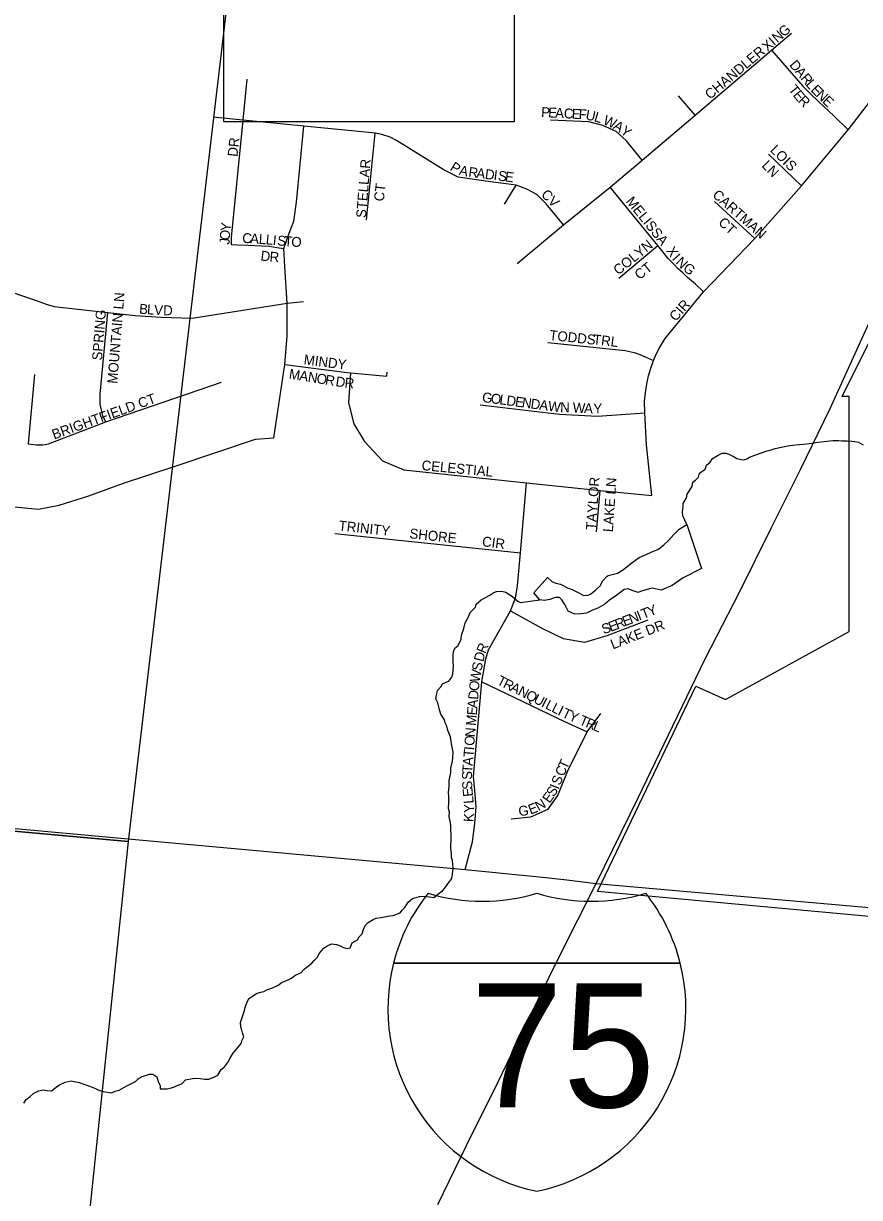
# Model space of a CAD drawing. Extents: x 1310247 to 1552180, y 377264 to 706493.
# Drawn here: x 1442357 to 1446565, y 518423 to 524334 of the extents above; entities that cross this region are included whole.
import ezdxf

# ---------------------------------------------------------------- set-up
doc = ezdxf.new("R2010")
doc.units = 0
for name, color, linetype in [('GM_X_Corporation', 7, 'Continuous'), ('GM_X_Interstate_Location', 7, 'Continuous'), ('GM_X_Interstate_Route', 7, 'Continuous'), ('GM_X_Interstate_Shield', 7, 'Continuous'), ('GM_X_Minor_River', 7, 'Continuous'), ('GM_X_Section', 7, 'Continuous'), ('GM_X_Township_Road', 7, 'Continuous'), ('GM_X_Township_Subdivision', 7, 'Continuous'), ('GM_X_Township_Subdivision_Text', 7, 'Continuous')]:
    doc.layers.add(name, color=color, linetype=linetype)

msp = doc.modelspace()

# ---------------------------------------------------------------- linework, layer by layer
at = {"layer": 'GM_X_Corporation'}
msp.add_lwpolyline([(1452021.5, 524686.2), (1448833.9, 525005), (1448290.7, 519682.9), (1445245.5, 519963.7), (1445742, 520998), (1445891.3, 520930.1), (1446512.6, 521273.2), (1446512.5, 522455.8), (1446477.2, 522455.7), (1448007.8, 525529.2), (1446195.3, 525685.1), (1446205.7, 525893.7), (1445899.8, 525900.7), (1445889.5, 525490.4), (1444825.8, 525525.4), (1444826.1, 523838.6), (1443366.1, 523838.6), (1443366, 524818.8), (1441366.1, 524818.8), (1441456, 525859.1), (1439627.7, 526058.1), (1439623, 527678.5), (1439743, 527677), (1439735.1, 528573.2)], dxfattribs=at)
at = {"layer": 'GM_X_Interstate_Route'}
for points in [[(1445240.1, 520003.5), (1445450.4, 520435.4), (1445625.7, 520796.9), (1445788.5, 521134.5), (1445963.4, 521473.9), (1446122, 521795.5), (1446267.9, 522087.4), (1446418.1, 522395.2), (1446551.3, 522690.9), (1446698.2, 523011.5), (1446840.2, 523312.7), (1446988.4, 523613.3), (1447118, 523879.3), (1447301.3, 524239.8), (1447495, 524642.4), (1447677.7, 525018.8), (1447743.2, 525134.9), (1447869.3, 525400.7), (1447921.7, 525504.7), (1447928.8, 525518.9)], [(1444442.8, 518388.4), (1444584.8, 518682.3), (1444743.2, 518997.9), (1444891.5, 519307.8), (1445056.3, 519641.3), (1445240.1, 520003.5)]]:
    msp.add_lwpolyline(points, dxfattribs=at)
at = {"layer": 'GM_X_Interstate_Shield'}
for p, q in [((1444219.7, 519603.5), (1445662.5, 519603.5)), ((1445662.5, 519603.5), (1444219.7, 519603.5)), ((1445662.5, 519603.5), (1444219.7, 519603.5))]:
    msp.add_line(p, q, dxfattribs=at)
for centre, start, end in [((1445128.6, 519373.6), 141.66896, 165.80665), ((1444667.2, 520851.7), 253.00908, 286.99093), ((1445215.1, 520851.7), 253.00908, 286.99093), ((1444753.6, 519373.6), 14.19335, 38.33104), ((1445128.6, 519373.6), 165.80665, 258.46304), ((1444753.6, 519373.6), 281.53696, 14.19335)]:
    msp.add_arc(centre, 937.5, start, end, dxfattribs=at)
at = {"layer": 'GM_X_Minor_River'}
for points in [[(1445695.7, 521810.8), (1445675.4, 521855.5), (1445674.1, 521875.6), (1445677.1, 521901.6), (1445677.7, 521917.7), (1445694.8, 521945.2), (1445697.5, 521963.2), (1445723, 522002.5), (1445725.9, 522024.5), (1445740.3, 522034), (1445754.9, 522049.5), (1445759.7, 522069.5), (1445788.6, 522090.5), (1445795.4, 522110.4), (1445814, 522125.8), (1445824.7, 522143.5), (1445853.5, 522160.5), (1445874, 522169.8), (1445892.1, 522171.1), (1445907.9, 522164.5), (1445933.6, 522151.5), (1445947.4, 522143), (1445969.3, 522138.1), (1445983.4, 522137.6), (1445997.6, 522141.1), (1446012, 522150.6), (1446038.5, 522159.7), (1446099.6, 522181.6), (1446119.9, 522186.8), (1446140.3, 522194.1), (1446186.9, 522204.5), (1446203.1, 522207.9), (1446243.5, 522212.4), (1446283.8, 522215), (1446326.2, 522221.4), (1446354.6, 522226.4), (1446386.8, 522229.2), (1446431.2, 522233.6), (1446459.4, 522234.6), (1446475.4, 522232), (1446503.6, 522233), (1446525.6, 522230.2), (1446541.7, 522229.6), (1446559.6, 522224.9), (1446583.2, 522212)], [(1445695.7, 521810.8), (1445769.4, 521589.8), (1445677.7, 521542.1), (1445622.4, 521503.5), (1445567.5, 521481), (1445521.6, 521490.3), (1445489.3, 521483.1), (1445462.9, 521473.8), (1445450.7, 521468.1), (1445420.9, 521479), (1445401.1, 521487.6), (1445380.9, 521484.2), (1445343.9, 521455.1), (1445307, 521430), (1445282.4, 521410.6), (1445247.6, 521389.5), (1445221.3, 521380.1), (1445190.7, 521364.9), (1445162.5, 521361.7), (1445132.4, 521360.5), (1445098.7, 521375.5), (1445081.6, 521408.2), (1445066.2, 521432.7), (1445054.5, 521443.1), (1445032.4, 521443.7), (1445006, 521434.4), (1444979.8, 521429.1), (1444955.7, 521431.8), (1444926.6, 521466.8), (1444995.2, 521545.2), (1445016.7, 521524.5), (1445036.5, 521515.9), (1445060.4, 521511.2), (1445098, 521490.1), (1445117.9, 521483.5), (1445151.5, 521466.5), (1445175.2, 521453.8), (1445197.3, 521455.2), (1445211.6, 521460.8), (1445238.3, 521482.1), (1445261, 521503.6), (1445271.7, 521525.4), (1445294.5, 521550.9), (1445300.6, 521554.7)], [(1445300.6, 521554.7), (1445347.1, 521565.5), (1445377.8, 521584.7), (1445404.5, 521606.1), (1445418.9, 521617.7), (1445455.8, 521644.8), (1445490.4, 521659.9), (1445516.8, 521671.2), (1445553.4, 521686.3), (1445580.1, 521709.6), (1445602.8, 521731.1), (1445629.8, 521760.5), (1445656.7, 521787.9), (1445695.7, 521810.8)], [(1444252.5, 519855.6), (1444263.1, 519869.3), (1444275.7, 519882.9), (1444292.8, 519910.4), (1444315.5, 519927.7), (1444350.1, 519938.5), (1444364.2, 519939.9), (1444384.3, 519939.2), (1444400.3, 519936.6), (1444422.3, 519933.8), (1444449.2, 519954.9), (1444465.7, 519966.3), (1444478.3, 519979.9), (1444493.2, 520001.5), (1444503.7, 520015.2), (1444512.3, 520028.9), (1444517.1, 520050.9), (1444520.1, 520078.9), (1444515.6, 520119.3), (1444512.2, 520135.5), (1444510.8, 520153.6), (1444507.9, 520183.9), (1444509.8, 520234.1), (1444507.8, 520290.4), (1444506.5, 520308.6), (1444499.7, 520341), (1444500.5, 520363), (1444497.1, 520381.3), (1444498.3, 520413.4), (1444497.3, 520441.6), (1444496.1, 520461.7), (1444499.2, 520491.8), (1444500.3, 520521.9), (1444507.8, 520561.8), (1444508.6, 520583.9), (1444516, 520619.8), (1444518.6, 520637.8), (1444519.7, 520665.9), (1444511.1, 520706.4), (1444509.6, 520720.5), (1444506.4, 520742.7), (1444493.5, 520773.4), (1444488.3, 520795.7), (1444478.8, 520812.1), (1444475.4, 520828.3), (1444458.4, 520857.1), (1444451.1, 520877.5), (1444442.4, 520914), (1444433.1, 520934.4), (1444435.7, 520952.4), (1444440.6, 520976.3), (1444457.4, 520993.8), (1444466, 521009.6), (1444484.4, 521016.9), (1444498.6, 521022.5), (1444513.4, 521042), (1444518.1, 521059.9), (1444521.5, 521096), (1444520.4, 521122.1), (1444519.1, 521142.3), (1444519.7, 521156.3), (1444522.2, 521170.3), (1444528.9, 521188.2), (1444545.5, 521201.6), (1444560.7, 521233.2), (1444561.4, 521253.3), (1444572.7, 521287.1), (1444579.9, 521317), (1444597, 521346.5), (1444605.9, 521368.2), (1444633, 521395.4), (1444635.6, 521409.4), (1444660.5, 521432.6), (1444703.6, 521455.1), (1444724.2, 521468.4), (1444738.5, 521473.9), (1444762.6, 521475), (1444784.6, 521470.2), (1444802.3, 521459.5), (1444818, 521448.9), (1444831.6, 521436.3), (1444845.3, 521425.8), (1444859.1, 521419.2), (1444955.7, 521431.8)], [(1442359.4, 518898.4), (1442370.1, 518916.1), (1442390.8, 518931.4), (1442409.5, 518948.8), (1442434, 518960), (1442456.3, 518965.2), (1442476.3, 518962.4), (1442498.4, 518959.6), (1442521.2, 518978.9), (1442537.7, 518990.3), (1442566.3, 519003.3), (1442596.7, 519010.2), (1442612.7, 519007.6), (1442636.7, 519002.7), (1442694.2, 518982.5), (1442720, 518971.5), (1442735.7, 518962.9), (1442757.6, 518956.1), (1442799.6, 518950.5), (1442818, 518957.8), (1442838.3, 518963.1), (1442862.9, 518976.3), (1442881.4, 518987.7), (1442920.3, 519006.3), (1442934.9, 519019.9), (1442949.4, 519031.4), (1442992.1, 519043.9), (1443008.1, 519043.3), (1443027.8, 519030.5), (1443036.8, 519002), (1443044.3, 518987.7), (1443045.6, 518969.5), (1443079.8, 518970.3), (1443096, 518973.7), (1443112.3, 518979.1), (1443155.2, 518997.6), (1443172, 519015.1), (1443208.4, 519021.8), (1443224.5, 519023.2), (1443246.6, 519022.4), (1443270.6, 519019.5), (1443290.7, 519018.8), (1443319.3, 519029.8), (1443335.7, 519039.2), (1443352.8, 519066.7), (1443369.4, 519080.2), (1443388.5, 519107.6), (1443397.2, 519125.4), (1443412.1, 519149), (1443437.4, 519180.2), (1443452.1, 519197.7), (1443456.7, 519211.6), (1443465.5, 519231.4), (1443460.2, 519251.7), (1443456.7, 519265.9), (1443451.3, 519282.2), (1443450.1, 519304.3), (1443456.8, 519324.2), (1443463.6, 519344), (1443470.3, 519363.9), (1443475.2, 519385.8), (1443481.9, 519403.7), (1443490.7, 519425.5), (1443505.1, 519433), (1443533.9, 519452), (1443552.2, 519457.3), (1443566.4, 519460.8), (1443584.9, 519470.2), (1443607.2, 519477.4), (1443642, 519494.2), (1443656.5, 519505.8), (1443685.1, 519516.8), (1443705.6, 519528.1), (1443722.2, 519541.5), (1443754.9, 519556.4), (1443769.6, 519571.9), (1443808.9, 519602.6), (1443819.5, 519616.3), (1443836.2, 519633.8), (1443844.9, 519651.6), (1443868, 519678.9), (1443888.6, 519692.2), (1443909, 519699.5), (1443933, 519696.6), (1443946.9, 519692), (1443968.6, 519681.2), (1443986.6, 519676.5), (1444000.8, 519680), (1444011.8, 519705.7), (1444038.5, 519720.8), (1444047, 519734.6), (1444061.7, 519750.1), (1444068.5, 519772), (1444077.3, 519791.7), (1444091.9, 519807.3), (1444116.6, 519822.4), (1444133, 519829.9), (1444157.2, 519833), (1444201.7, 519841.4), (1444217.9, 519842.8), (1444252.5, 519855.6)]]:
    msp.add_lwpolyline(points, dxfattribs=at)
at = {"layer": 'GM_X_Section'}
for points in [[(1438129.1, 526150.6), (1443523.4, 525638.5), (1442884.4, 520215.7), (1437579.9, 520694.6)], [(1437579.9, 520694.6), (1442884.4, 520215.7), (1442329.9, 514911.3), (1437020.5, 515414.9)]]:
    msp.add_lwpolyline(points, close=True, dxfattribs=at)
at = {"layer": 'GM_X_Township_Road'}
for points in [[(1440939.6, 520406.8), (1442810, 520235), (1444580.5, 520073.8), (1444986.8, 520033.4)], [(1444986.8, 520033.4), (1445092.4, 520022.9), (1445240.1, 520003.5), (1448276.2, 519737.6)]]:
    msp.add_lwpolyline(points, dxfattribs=at)
at = {"layer": 'GM_X_Township_Subdivision'}
for points in [[(1444003.3, 522575.1), (1443993.5, 522423.9), (1444019.3, 522318.6), (1444073, 522229.2), (1444164.3, 522131.8), (1444271.7, 522086.1), (1444889.6, 522020.4), (1445260, 521982.8), (1445519.1, 521956.5), (1445492.2, 522212.1), (1445484.2, 522373.5), (1445483.6, 522432.9), (1445487.4, 522473.3), (1445493.9, 522519.1), (1445503.2, 522559.5), (1445514.7, 522598.8), (1445528.3, 522636.9), (1445543.6, 522672.9), (1445558.3, 522700.2), (1445586.9, 522748.4), (1445780.5, 522983), (1446037.4, 523250.9), (1446273.5, 523516.9), (1446508.7, 523798.4), (1446903.8, 524311.4)], [(1444842.6, 523124.4), (1445074.7, 523319.2), (1445310.3, 523509.7), (1445471.1, 523645.9), (1445713.6, 523852), (1445738, 523872.7), (1446121.5, 524198.7), (1446223.1, 524285.1)], [(1446121.5, 524198.7), (1446279.5, 524017.5), (1446316.8, 523980.2), (1446360.1, 523938.3), (1446436.3, 523868.1), (1446508.7, 523798.4)], [(1443481.5, 524053.7), (1443461, 523847.4), (1443402.1, 523256.7), (1443402.6, 523221.3)], [(1445738, 523872.7), (1445654.4, 523968.7)], [(1445074.7, 523319.2), (1444987.9, 523426.4), (1444941, 523472), (1444891.3, 523499.8), (1444837.7, 523519.7), (1444786.6, 523526.4), (1444707.3, 523536), (1444544.9, 523559.2), (1444469.2, 523598.9), (1444235.1, 523744.8), (1444203, 523762), (1444161.5, 523774.6), (1444127.2, 523781.5), (1444059.5, 523788.2), (1443768.6, 523817), (1443461, 523847.4), (1443311, 523862.3)], [(1442173.4, 521914), (1442432.7, 521888.8), (1442536.4, 521908.8), (1442685.6, 521956.1), (1442860.3, 522019.8), (1443115, 522103.5), (1443524.4, 522240), (1443616.8, 522247.6), (1443673.3, 522616.7), (1443685, 522759.7), (1443685, 522926.2), (1443672.1, 523109.3), (1443667.5, 523200.9), (1443695.1, 523277.5), (1443718.6, 523338.7), (1443730.7, 523433.5), (1443768.6, 523817)], [(1445471.1, 523645.9), (1445390.3, 523744.5), (1445340.9, 523789.5), (1445272.7, 523819.8), (1445203.3, 523838.7), (1445010.2, 523847.1)], [(1444084.1, 523345.6), (1444127.2, 523781.5)], [(1446273.5, 523516.9), (1446106.8, 523675.6)], [(1444778.4, 523424.6), (1444837.7, 523519.7)], [(1445780.5, 522983), (1445738.7, 523020.7), (1445699.6, 523055.1), (1445674.9, 523077.9), (1445652.5, 523098.4), (1445629.7, 523121.7), (1445602.1, 523150.3), (1445549.2, 523215.3), (1445310.3, 523509.7)], [(1446037.4, 523250.9), (1445835.4, 523437.8)], [(1443402.6, 523221.3), (1443436.1, 523219.7), (1443488.6, 523217.2), (1443556.2, 523214.4), (1443594.6, 523212.8), (1443632.6, 523205.9), (1443667.5, 523200.9)], [(1445353.1, 523050.8), (1445549.2, 523215.3)], [(1442249.5, 522995.8), (1442292.6, 522982.6), (1442425.5, 522936.8), (1442471.3, 522920.3), (1442511.6, 522908.4), (1442555.6, 522903.8), (1442781.1, 522878.2), (1442918.6, 522863.4), (1443050.6, 522855.5), (1443206, 522850.8), (1443685, 522926.2), (1443766.7, 522934)], [(1442771, 522327.8), (1442758.5, 522353.1), (1442749.8, 522387.5), (1442742.7, 522417.3), (1442743.5, 522466.8), (1442781.1, 522878.2)], [(1444995.5, 522727.6), (1445385.3, 522687.4), (1445430.7, 522676.3), (1445458.5, 522666.5), (1445528.3, 522636.9)], [(1443673.3, 522616.7), (1443986.6, 522576.8), (1444003.3, 522575.1), (1444185.1, 522557.5), (1444186.8, 522577.4)], [(1442411.7, 522566.1), (1442381.2, 522217.4), (1442423, 522213), (1442432.9, 522212.2), (1442443.1, 522211.9), (1442454.6, 522212.2), (1442466.1, 522213.5), (1442482.7, 522217.3), (1442771, 522327.8), (1443353.7, 522527.3)], [(1444655.1, 522414), (1445054.3, 522366.9), (1445247, 522357), (1445484.2, 522373.5)], [(1444580.5, 520073.8), (1444617, 520212.9), (1444628.1, 520305.2), (1444635, 520389.3), (1444628.1, 520472), (1444621.3, 520542.3), (1444664, 521019.3), (1444683.9, 521135.6), (1444697.9, 521180.1), (1444807.9, 521377.4), (1444834, 521440.1), (1444844.3, 521502.4), (1444858.8, 521668.4), (1444889.6, 522020.4)], [(1445241.7, 521773.5), (1445260, 521982.8)], [(1443924, 521766.6), (1444858.8, 521668.4)], [(1444807.9, 521377.4), (1444963.2, 521291), (1445073.5, 521237.2), (1445182.3, 521219.2), (1445295.4, 521252.3), (1445500.8, 521330.9)], [(1444664, 521019.3), (1445080.3, 520819.4), (1445193.4, 520767.1)], [(1444811.5, 520330), (1444910.9, 520338.7), (1444997.6, 520378.3), (1445047.2, 520447.2), (1445095.5, 520567.2), (1445193.4, 520767.1), (1445263.7, 520859.4)]]:
    msp.add_lwpolyline(points, dxfattribs=at)

# ---------------------------------------------------------------- texts
at = {"layer": 'GM_X_Interstate_Location'}
for s in ['-', '.', ',']:
    msp.add_text(s, height=1, dxfattribs=at).set_placement((1444941, 519204.6))
msp.add_text('75', height=1, rotation=0.00001, dxfattribs=at).set_placement((1444736.7, 518997.6))
at = {"layer": 'GM_X_Interstate_Shield'}
msp.add_text('75', height=625, dxfattribs=at).set_placement((1444607.1, 518876.9))
at = {"layer": 'GM_X_Township_Subdivision_Text'}
for s, rotation, p in [('G', 41.00908, (1446184.3, 524262.9)), ('I', 41.28871, (1446134.6, 524219.5)), ('N', 41.00908, (1446151.1, 524234)), ('CHANDLER', 40.19164, (1445813, 523948.8)), ('X', 42.64268, (1446102.4, 524189.9)), ('D', 310.03227, (1446209, 524123.6)), ('A', 310.04064, (1446237.3, 524089.9)), ('T', 308.71743, (1446204.4, 524000)), ('R', 310.0232, (1446265.6, 524056.2)), ('L', 310.26721, (1446291.2, 524025.7)), ('E', 310.07644, (1446227.2, 523971.5)), ('R', 314.33461, (1446252.6, 523941.6)), ('E', 313.9982, (1446316.3, 523996.2)), ('N', 316.35326, (1446342.4, 523969.3)), ('E', 316.48429, (1446374.3, 523938.8)), ('P', 356.80199, (1444961.6, 523863.1)), ('E', 356.82165, (1444996.8, 523861.1)), ('A', 356.80744, (1445031.9, 523859.2)), ('C', 356.79255, (1445075.8, 523856.7)), ('E', 356.82165, (1445115.4, 523854.5)), ('F', 356.80199, (1445150.5, 523852.6)), ('U', 348.71365, (1445183.8, 523850.8)), ('L', 343.0901, (1445225.7, 523842.5)), ('W', 336.01873, (1445270.4, 523828.6)), ('A', 328.46839, (1445321.1, 523806.2)), ('Y', 321.38798, (1445357.3, 523784.1)), ('DR', 83.98889, (1443433.7, 523661)), ('LOIS', 315, (1446111.7, 523693.1)), ('STELLAR', 85.31493, (1444080.5, 523352.8)), ('P', 328.5303, (1444499.9, 523597.5)), ('A', 347.18712, (1444546.4, 523572.4)), ('LN', 315, (1446069.2, 523615.3)), ('R', 353.08734, (1444594.8, 523561.7)), ('A', 352.90074, (1444634.1, 523556.9)), ('D', 352.8777, (1444677.7, 523551.5)), ('I', 352.89171, (1444721.4, 523546)), ('S', 352.87837, (1444743.2, 523543.3)), ('E', 352.89661, (1444778.2, 523538.9)), ('CT', 83.6578, (1444170.4, 523436)), ('CV', 315, (1444958.9, 523468.7)), ('MELISSA', 308.81101, (1445386.4, 523437.2)), ('CARTMAN', 318.50267, (1445820.9, 523464.7)), ('Y', 83.62601, (1443397.7, 523284.5)), ('CT', 317.28922, (1445850.7, 523326.6)), ('O', 85.83341, (1443394.6, 523241.1)), ('C', 356.23278, (1443456.9, 523229.4)), ('A', 356.23826, (1443496.4, 523226.8)), ('L', 356.22682, (1443540.3, 523224)), ('L', 355.18645, (1443575.2, 523221.7)), ('I', 354.39597, (1443610.1, 523218.7)), ('S', 355.40559, (1443632.9, 523216.5)), ('T', 355.71008, (1443668.3, 523213.6)), ('O', 355.77565, (1443703.5, 523211)), ('J', 88.66625, (1443394.1, 523219.8)), ('COLYN', 39.20897, (1445351.1, 523064.5)), ('X', 304.43874, (1445589.8, 523189.4)), ('D', 353.36294, (1443548.7, 523140.5)), ('R', 355.27059, (1443594.1, 523135.3)), ('I', 311.16727, (1445618.6, 523148)), ('N', 316.24993, (1445636.4, 523127.9)), ('CT', 38.15171, (1445457.2, 523041)), ('G', 322.45863, (1445672.7, 523093.7)), ('MOUNTAIN LN', 85.33345, (1442828.6, 522518.6)), ('B', 355.67301, (1442937.8, 522873)), ('L', 355.66207, (1442977.3, 522870)), ('V', 356.59488, (1443013.3, 522867.3)), ('D', 359.53043, (1443059.9, 522864.6)), ('CIR', 48.57463, (1445640.4, 522830.3)), ('SPRING', 85.33345, (1442751.7, 522635.6)), ('TODDS', 353.79543, (1445001.7, 522741)), ('TRL', 353.42141, (1445221.8, 522719)), ('MINDY', 352.72451, (1443765.5, 522617.8)), ('M', 350.81764, (1443690.5, 522546)), ('A', 350.80355, (1443742.6, 522537.6)), ('N', 350.83075, (1443786, 522530.6)), ('O', 350.80355, (1443829.5, 522523.6)), ('R', 350.83696, (1443872.9, 522516.5)), ('D', 351.60156, (1443925.8, 522508)), ('R', 353.9436, (1443971.5, 522501.3)), ('BRIGHTFIELD CT', 19.89695, (1442511.2, 522238.8)), ('G', 352.34903, (1444663.1, 522428.6)), ('O', 352.34903, (1444706.8, 522422.7)), ('L', 352.32773, (1444750.4, 522416.9)), ('D', 352.34995, (1444785.3, 522412.2)), ('E', 352.35481, (1444828.9, 522406.3)), ('N', 352.34903, (1444863.8, 522401.6)), ('D', 352.32736, (1444907.4, 522395.8)), ('A', 352.34995, (1444951, 522389.9)), ('W', 353.10852, (1444995.3, 522384)), ('N', 358.9174, (1445057.6, 522376.7)), ('W', 356.53431, (1445120.2, 522375.8)), ('A', 356.52251, (1445177.3, 522372.4)), ('Y', 1.52547, (1445226, 522369.6)), ('CELESTIAL', 354.59633, (1444359.2, 522085.4)), ('TAYLOR', 85.91271, (1445237.7, 521781.9)), ('LAKE LN', 86.11978, (1445323.5, 521771.7)), ('TRINITY', 353.7776, (1443941.3, 521781.8)), ('SHORE', 353.88395, (1444297.7, 521742.2)), ('CIR', 352.56351, (1444663.1, 521702.6)), ('N', 21.48079, (1445415.2, 521310.5)), ('I', 21.46546, (1445456.1, 521326.6)), ('T', 21.47045, (1445476.6, 521334.6)), ('Y', 21.48079, (1445509.4, 521347.5)), ('S', 18.34423, (1445276.6, 521258.3)), ('E', 21.18932, (1445312.5, 521270.3)), ('LAKE DR', 21.45063, (1445323.5, 521182)), ('R', 21.47524, (1445345.6, 521283.1)), ('E', 21.48179, (1445382.5, 521297.6)), ('R', 67.94608, (1444681.2, 521158.2)), ('D', 76.29769, (1444671.3, 521117.3)), ('W', 80.33869, (1444652.5, 521014.4)), ('S', 78.76775, (1444662, 521070.4)), ('O', 84.71354, (1444648.6, 520971.5)), ('T', 333.45939, (1444735.4, 521008.8)), ('R', 333.44038, (1444766.9, 520993)), ('D', 85.26357, (1444644.9, 520927.8)), ('A', 333.45516, (1444802.4, 520975.3)), ('N', 333.44473, (1444841.7, 520955.7)), ('Q', 333.44219, (1444881.1, 520936)), ('U', 333.45516, (1444920.4, 520916.3)), ('A', 85.26176, (1444641.3, 520884)), ('I', 333.44473, (1444959.8, 520896.7)), ('L', 333.44483, (1444979.5, 520886.8)), ('L', 333.43624, (1445011, 520871.1)), ('I', 333.44473, (1445042.5, 520855.4)), ('M', 85.25594, (1444634, 520796.3)), ('E', 85.26811, (1444638.4, 520848.9)), ('T', 335.03788, (1445063.5, 520844.9)), ('Y', 336.92074, (1445097.1, 520829.3)), ('T', 337.4914, (1445150.2, 520806.8)), ('R', 337.49503, (1445182.7, 520793.3)), ('N', 85.26176, (1444629.3, 520739.3)), ('L', 337.48313, (1445219.3, 520778.1)), ('O', 85.26176, (1444625.7, 520695.4)), ('T', 85.25848, (1444621, 520638.4)), ('I', 85.27266, (1444623.9, 520673.5)), ('T', 86.08958, (1444614.9, 520559.7)), ('A', 85.26176, (1444617.3, 520594.6)), ('T', 65.26778, (1445091.5, 520575.4)), ('S', 89.04378, (1444614.4, 520525.2)), ('S', 67.73948, (1445057.9, 520494.7)), ('C', 67.03262, (1445076.2, 520539.3)), ('S', 93.58146, (1444617, 520477.9)), ('E', 95.42624, (1444620.3, 520443.3)), ('S', 58.59387, (1445027.3, 520436.4)), ('I', 67.90611, (1445049.6, 520474.3)), ('L', 95.21968, (1444623.5, 520408)), ('N', 30.22494, (1444949.9, 520366.7)), ('E', 54.8302, (1445005.1, 520404.6)), ('Y', 90.43204, (1444624.1, 520359.5)), ('G', 5.29734, (1444850.7, 520343.1)), ('E', 20.6228, (1444908.7, 520350.4)), ('K', 87.00443, (1444621.7, 520312.2))]:
    msp.add_text(s, height=50, rotation=rotation, dxfattribs=at).set_placement(p)

doc.saveas('drawing.dxf')
